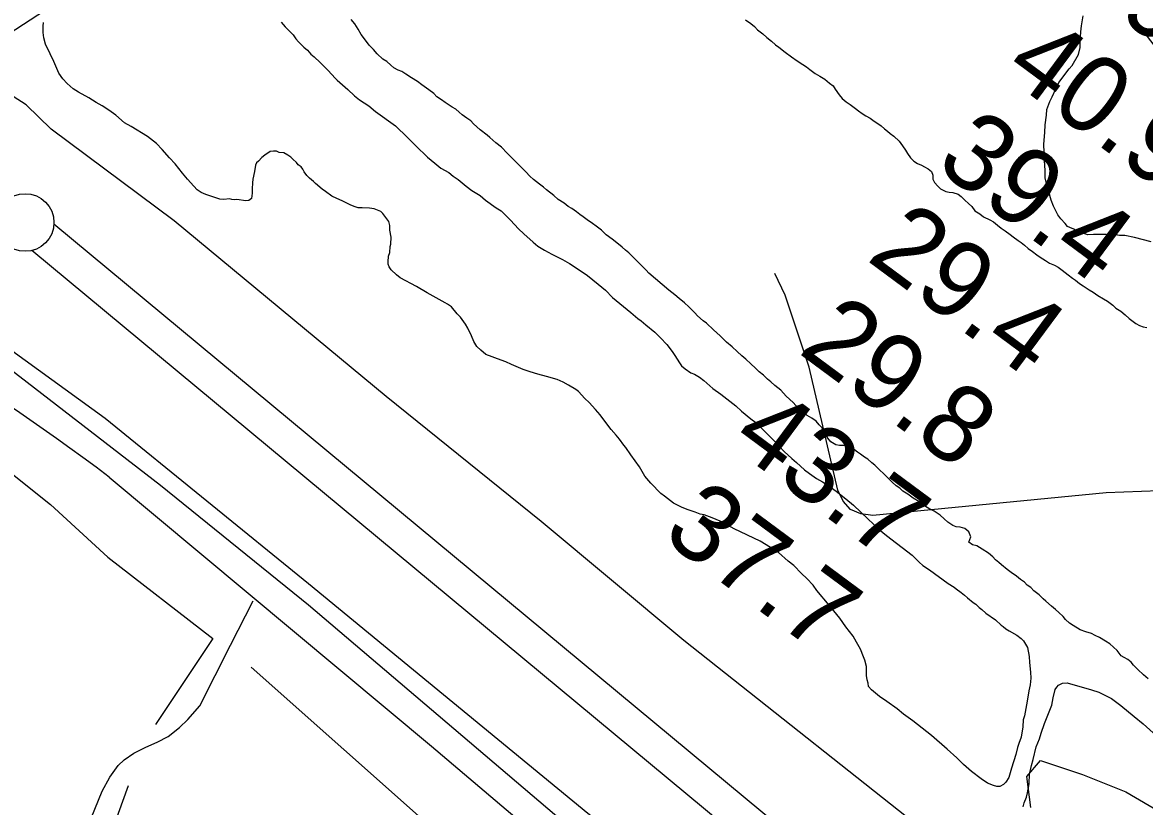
# Model space of a CAD drawing. Extents: x 3245246 to 3283090, y 806824 to 832173.
# Drawn here: x 3265781 to 3266755, y 816858 to 817539 of the extents above; entities that cross this region are included whole.
import ezdxf

# ---------------------------------------------------------------- set-up
doc = ezdxf.new("R2010")
doc.units = 0
for name, color, linetype in [('V-LEVE-TOET', 7, 'Continuous'), ('V-RIVR-RANG', 7, 'Continuous'), ('V-ROAD-CNTR', 7, 'Continuous'), ('V-SITE-VEGE', 7, 'Continuous'), ('V-SURV-LINE', 7, 'Continuous'), ('V-TOPO-MINR', 7, 'Continuous'), ('V-TOPO-SHOR', 7, 'Continuous'), ('V-WETL-SWMP', 7, 'Continuous')]:
    doc.layers.add(name, color=color, linetype=linetype)

msp = doc.modelspace()

# ---------------------------------------------------------------- linework, layer by layer
at = {"layer": 'V-LEVE-TOET'}
for points in [[(3265266.6, 817518.18), (3265282.4, 817506.47), (3265288.12, 817503.09), (3265319.04, 817488.29), (3265418.41, 817440.04), (3265573.04, 817370.26), (3265661.65, 817329.39), (3265694.29, 817310.75), (3265716.85, 817293.91), (3265759.87, 817263.03), (3265852.87, 817195.66), (3266029.41, 817052.26), (3266271.83, 816852.78), (3266348.5, 816792.11), (3266703.1, 816485.35), (3266916.99, 816300.74), (3267173.42, 816090.59), (3267414.13, 815886.7), (3267596.83, 815732.35), (3267840.32, 815535.2)], [(3267782.05, 815826.34), (3267592.24, 815983.46), (3267357.88, 816171.59), (3267158.54, 816338.83), (3266944.92, 816527.16), (3266754.12, 816679.8), (3266584.81, 816820.82), (3266355.18, 817002.82), (3266231.38, 817105.88), (3266096.8, 817214.57), (3265912.65, 817367.07), (3265805.78, 817446.7), (3265784.29, 817467.72), (3265741.94, 817494.76)]]:
    msp.add_lwpolyline(points, dxfattribs=at)
at = {"layer": 'V-ROAD-CNTR'}
for points in [[(3265769.31, 817529.83), (3265849.08, 817581.98), (3265913.61, 817623.94), (3265951.76, 817646.45)], [(3265856.3, 817144.65), (3266136.09, 816911), (3266589.87, 816525.91)], [(3265823.2, 816792.52), (3265837.61, 816840.45), (3265850.14, 816871.98), (3265856.78, 816883.87), (3265864.04, 816894.13), (3265869.3, 816899.14), (3265877.69, 816904.89), (3265888.08, 816910.14), (3265897.96, 816914.39), (3265907.48, 816919.4), (3265917.24, 816927.03), (3265924.5, 816934.03), (3265935.15, 816945.92), (3265961.7, 816998.72), (3265981.19, 817037.09)]]:
    msp.add_lwpolyline(points, dxfattribs=at)
msp.add_arc((3264439.23, 815252.99), 2363.57, 53.16274, 64.13866, dxfattribs=at)
msp.add_spline([(3265843.13, 823432.94), (3265858.98, 823417.12), (3265884.36, 823393.48), (3265921.56, 823385.9), (3265988.57, 823351.07), (3266047.21, 823332.33), (3266110.89, 823317.69), (3266174.63, 823302.49), (3266237.94, 823256.14), (3266318.96, 823213.69), (3266446.25, 823144.04), (3266598.22, 823070.18), (3266698.27, 823024.21), (3266809.76, 822977.55), (3266902.83, 822954.65), (3266981.51, 822929.37), (3267047.02, 822922.93), (3267126.67, 822926.97), (3267196.8, 822934.46), (3267240.76, 822931.16), (3267315.46, 822929.02), (3267389.48, 822902.91), (3267472.52, 822855.33), (3267548.21, 822799.11), (3267673.18, 822703.23), (3267729.53, 822659.19), (3267800.82, 822580.02), (3267841.58, 822514.78), (3267890.36, 822443.64), (3267961.46, 822390.31), (3268026.22, 822347.95), (3268097.47, 822313.66), (3268226.82, 822221.48), (3268328.91, 822136.16), (3268437.97, 822030.19), (3268539.63, 821913.73), (3268611.4, 821855.02), (3268669.68, 821832.99), (3268741.62, 821835.21), (3268780.98, 821862.31), (3268824.18, 821916.6), (3268873.06, 822006.27), (3268932.52, 822098.07), (3268972.12, 822145.49), (3269019.4, 822162.03), (3269055.98, 822158.33), (3269086.75, 822138.72), (3269215.73, 821995.56), (3269467.12, 821682.49), (3269665.02, 821425.34), (3269890.24, 821132.34), (3269935.57, 821060.84), (3269937.76, 820947.01), (3269911.92, 820878.37), (3269882.42, 820803.43), (3269850.37, 820754.68), (3269820.83, 820702.94), (3269847.45, 820661.45), (3269995.31, 820504.9), (3270135.08, 820342.32), (3270215.8, 820249.25), (3270280.88, 820161.54), (3270409.84, 819983.24), (3270585.16, 819734.7), (3270723.07, 819531.19), (3270847.77, 819342.24), (3270941.21, 819194.89), (3271024.16, 819065.03), (3271103.72, 818955.95), (3271217.86, 818809.2), (3271322.11, 818665.04), (3271450.94, 818481.15), (3271547.8, 818329.85), (3271656.16, 818158.96), (3271778.9, 817965.4), (3271939.04, 817707.54), (3272036.56, 817466.51), (3272126.72, 817285.29), (3272211.94, 817051.13), (3272318, 816867.47), (3272429.35, 816683.19), (3272508.65, 816556.22), (3272571.56, 816398.68), (3272670.41, 816197), (3272779.92, 816022.86), (3272872.13, 815803.22), (3272964.65, 815556.57)], degree=3, dxfattribs=at)
at = {"layer": 'V-SITE-VEGE'}
for p, q in [((3266700.41, 817536.37), (3266701.85, 817545.07)), ((3266699.29, 817522.79), (3266700.04, 817531.15)), ((3266700.04, 817531.15), (3266700.41, 817536.37)), ((3266699.27, 817517.56), (3266699.29, 817522.79)), ((3266692.57, 817501.93), (3266697.84, 817511.65)), ((3266697.84, 817511.65), (3266699.27, 817517.56)), ((3266689.76, 817499.15), (3266692.57, 817501.93)), ((3266681, 817487.35), (3266689.76, 817499.15)), ((3266678.18, 817481.8), (3266681, 817487.35)), ((3266672.9, 817470.68), (3266675.01, 817474.85)), ((3266675.01, 817474.85), (3266678.18, 817481.8)), ((3266670.04, 817458.85), (3266670.42, 817463.72)), ((3266670.42, 817463.72), (3266672.9, 817470.68)), ((3266668.96, 817450.5), (3266670.04, 817458.85)), ((3266667.82, 817433.78), (3266668.57, 817443.88)), ((3266668.57, 817443.88), (3266668.96, 817450.5)), ((3266668.44, 817419.5), (3266667.82, 817433.78)), ((3266669.09, 817410.79), (3266668.44, 817419.5)), ((3266669.06, 817404.52), (3266669.09, 817410.79)), ((3266670.08, 817399.64), (3266669.06, 817404.52)), ((3266674.18, 817384.98), (3266670.08, 817399.64)), ((3266676.25, 817379.75), (3266674.18, 817384.98)), ((3266680.04, 817372.41), (3266676.25, 817379.75)), ((3266682.46, 817368.92), (3266680.04, 817372.41)), ((3266686.27, 817364.72), (3266682.46, 817368.92)), ((3266688.34, 817362.27), (3266686.27, 817364.72)), ((3266690.43, 817361.21), (3266688.34, 817362.27)), ((3266693.9, 817359.8), (3266690.43, 817361.21)), ((3266695.64, 817358.75), (3266693.9, 817359.8)), ((3266699.12, 817357.34), (3266695.64, 817358.75)), ((3266703.29, 817355.92), (3266699.12, 817357.34)), ((3266706.07, 817354.86), (3266703.29, 817355.92)), ((3266710.95, 817355.18), (3266706.07, 817354.86)), ((3266713.04, 817355.17), (3266710.95, 817355.18)), ((3266717.57, 817355.15), (3266713.04, 817355.17)), ((3266722.09, 817355.13), (3266717.57, 817355.15)), ((3266728.02, 817355.09), (3266722.09, 817355.13)), ((3266730.11, 817355.08), (3266728.02, 817355.09)), ((3266733.58, 817354.37), (3266730.11, 817355.08)), ((3266738.11, 817354.34), (3266733.58, 817354.37)), ((3266746.46, 817352.56), (3266738.11, 817354.34)), ((3266761.07, 817348.99), (3266746.46, 817352.56))]:
    msp.add_line(p, q, dxfattribs=at)
for points in [[(3265947.24, 817387.79), (3265940.28, 817389.91), (3265936.11, 817391.68), (3265932.64, 817394.13), (3265929.87, 817397.28), (3265924.33, 817403.23), (3265919.83, 817408.48), (3265913.6, 817416.53), (3265908.75, 817421.78), (3265902.17, 817429.13), (3265897.33, 817434.38), (3265889.7, 817440.34), (3265875.46, 817449.12), (3265869.56, 817452.29), (3265861.93, 817458.95), (3265856.03, 817463.16), (3265850.12, 817467.02), (3265844.92, 817469.83), (3265838.67, 817474.05), (3265829.64, 817478.97), (3265825.12, 817481.78), (3265819.92, 817486.34), (3265816.11, 817490.54), (3265812.66, 817495.43), (3265808.18, 817505.56), (3265805.08, 817512.19), (3265800.95, 817520.57), (3265799.58, 817526.15), (3265798.91, 817530.69), (3265798.94, 817536.26), (3265799.3, 817539.39)], [(3266005.52, 817539.7), (3266008.98, 817535.5), (3266015.91, 817528.49), (3266018.33, 817525), (3266020.75, 817522.55), (3266025.26, 817517.99), (3266028.38, 817515.19), (3266031.49, 817511.69), (3266034.27, 817509.59), (3266039.47, 817504.68), (3266046.4, 817497.68), (3266052.63, 817491.03), (3266054.36, 817489.28), (3266063.38, 817481.22), (3266069.27, 817475.61), (3266073.78, 817472.11), (3266081.76, 817466.84), (3266087.66, 817461.93), (3266105.01, 817449.65), (3266115.41, 817439.49), (3266122.68, 817432.14), (3266132.73, 817422.33), (3266138.97, 817417.08), (3266144.18, 817412.87), (3266151.12, 817409), (3266154.94, 817405.84), (3266159.45, 817403.03), (3266166.38, 817397.08), (3266171.24, 817393.57), (3266178.53, 817389), (3266183.04, 817385.14), (3266192.41, 817378.47), (3266196.58, 817375.67), (3266201.08, 817371.46), (3266204.89, 817367.61), (3266211.82, 817360.26), (3266216.32, 817355.71), (3266224.3, 817348.7), (3266228.46, 817345.19), (3266234.37, 817341.68), (3266240.62, 817338.16), (3266250, 817333.58), (3266255.9, 817330.07), (3266265.27, 817324.1), (3266271.52, 817319.54), (3266280.88, 817312.17), (3266287.13, 817306.92), (3266293.36, 817300.61), (3266309.32, 817287.64), (3266315.21, 817282.39), (3266318.33, 817280.28), (3266322.15, 817276.78), (3266330.12, 817270.47), (3266334.98, 817265.56), (3266340.52, 817259.61), (3266345.01, 817253.66), (3266347.44, 817250.17), (3266351.58, 817243.88), (3266353.31, 817241.08), (3266356.43, 817238.63), (3266361.29, 817235.12), (3266364.42, 817234.05), (3266368.93, 817231.24), (3266372.75, 817228.44), (3266380.37, 817221.43), (3266387.31, 817216.52), (3266400.5, 817206.35), (3266405.35, 817201.79), (3266413.33, 817195.13), (3266417.84, 817191.97), (3266421.3, 817188.47), (3266426.15, 817183.57), (3266431.35, 817178.32), (3266437.93, 817171.32), (3266442.44, 817166.76), (3266449.02, 817160.81), (3266453.18, 817157.3), (3266460.12, 817151), (3266464.28, 817147.84), (3266470.52, 817143.28), (3266475.73, 817140.46), (3266482.33, 817136.25), (3266487.54, 817132.39), (3266495.86, 817125.73), (3266502.45, 817120.12), (3266514.93, 817108.21)], [(3266304.87, 817170.28), (3266303.14, 817172.38), (3266299.33, 817177.62), (3266296.56, 817181.12), (3266292.06, 817186.02), (3266288.25, 817190.92), (3266282.72, 817198.61), (3266278.57, 817203.16), (3266273.02, 817209.46), (3266269.21, 817212.96), (3266263.67, 817218.91), (3266261.59, 817220.67), (3266254.99, 817224.53), (3266250.48, 817226.99), (3266245.26, 817229.46), (3266235.87, 817231.95), (3266228.57, 817234.08), (3266221.96, 817235.85), (3266215.7, 817237.98), (3266205.62, 817242.21), (3266200.76, 817244.67), (3266196.59, 817246.09), (3266183.38, 817251.04), (3266178.87, 817254.89), (3266175.4, 817258.05), (3266172.99, 817262.24), (3266170.92, 817267.12), (3266167.82, 817273.76), (3266165.75, 817277.26), (3266161.26, 817283.55), (3266158.48, 817286.35), (3266153.64, 817292.3), (3266150.17, 817294.75), (3266148.08, 817295.81), (3266140.1, 817300.38), (3266132.46, 817304.6), (3266123.08, 817310.22), (3266108.84, 817317.61), (3266105.72, 817320.07), (3266101.21, 817324.62), (3266099.48, 817327.07), (3266098.45, 817329.51), (3266098.46, 817331.6), (3266098.84, 817336.47), (3266099.9, 817339.6), (3266100.27, 817344.83), (3266100.98, 817346.91), (3266101.01, 817352.83), (3266100, 817359.11), (3266100.02, 817362.94), (3266099, 817366.43), (3266093.81, 817373.43), (3266092.08, 817375.18), (3266086.52, 817377.64), (3266082.34, 817378.01), (3266076.07, 817378.4), (3266072.58, 817378.42), (3266069.11, 817379.48), (3266065.63, 817380.89), (3266058.69, 817384.41), (3266053.82, 817386.52), (3266049.65, 817388.64), (3266044.1, 817392.5), (3266041.32, 817394.6), (3266035.43, 817399.51), (3266033.7, 817401.26), (3266030.23, 817404.07), (3266027.8, 817406.52), (3266025.73, 817409.66), (3266024.35, 817412.11), (3266022.96, 817413.86), (3266020.53, 817415.61), (3266018.81, 817417.71), (3266015.68, 817420.52), (3266013.95, 817422.26), (3266011.52, 817424.02), (3266008.05, 817426.13), (3266003.87, 817426.5), (3266001.44, 817427.56), (3265999, 817427.57), (3265996.21, 817427.23), (3265991.32, 817424.12), (3265988.87, 817422.05), (3265986.07, 817418.93), (3265984.32, 817417.55), (3265983.26, 817415.46), (3265982.54, 817409.89), (3265981.11, 817403.28), (3265980.74, 817400.15), (3265980.37, 817394.93), (3265980.35, 817391.09), (3265979.98, 817386.57), (3265977.53, 817384.84), (3265975.09, 817384.5), (3265967.08, 817385.59), (3265964.99, 817385.25), (3265962.9, 817385.61), (3265960.82, 817386.32), (3265955.94, 817385.65), (3265952.45, 817386.02), (3265947.24, 817387.79)], [(3266514.93, 817108.21), (3266524.98, 817099.1), (3266531.22, 817093.84), (3266553.42, 817076.66), (3266559.66, 817070.7), (3266562.78, 817067.9), (3266568.68, 817064.04), (3266584.64, 817052.11), (3266589.85, 817048.95), (3266591.58, 817047.54), (3266596.1, 817044.39), (3266598.87, 817041.93), (3266601.65, 817039.83), (3266606.5, 817035.62), (3266608.93, 817034.21), (3266611.7, 817031.41), (3266614.13, 817029.66), (3266617.6, 817026.51), (3266625.93, 817020.54), (3266630.78, 817015.99), (3266632.52, 817014.93), (3266634.94, 817012.83), (3266637.72, 817011.07), (3266644.32, 817007.21), (3266648.14, 817004.4), (3266650.21, 817002.3), (3266653.67, 816996.71), (3266655.02, 816988.69), (3266655.34, 816983.46), (3266656.34, 816975.1), (3266656.66, 816969.87), (3266655.93, 816964.3), (3266654.86, 816959.08), (3266653.42, 816950.03), (3266650.91, 816937.16), (3266649.85, 816933.68), (3266649.47, 816927.76), (3266648.03, 816918.71), (3266646.26, 816913.15), (3266644.85, 816909.67), (3266643.42, 816903.76), (3266639.88, 816891.93), (3266639.17, 816889.85), (3266637.4, 816883.59), (3266634.94, 816879.77), (3266632.83, 816877.69), (3266629.69, 816875.97), (3266626.9, 816875.98), (3266624.12, 816876.69), (3266618.91, 816878.81), (3266613.35, 816882.67), (3266605.03, 816888.98), (3266598.09, 816894.94), (3266592.2, 816900.89), (3266583.88, 816908.25), (3266570.36, 816920.17), (3266554.06, 816932.79), (3266546.08, 816938.76), (3266540.53, 816943.31), (3266531.5, 816949.63), (3266525.26, 816954.19), (3266518.32, 816959.81), (3266515.55, 816962.6), (3266515.22, 816965.74), (3266514.54, 816968.53), (3266513.86, 816972.37), (3266513.9, 816980.03), (3266512.54, 816985.61), (3266511.16, 816988.41), (3266508.75, 816995.04), (3266505.3, 817001.32), (3266502.2, 817006.57), (3266495.97, 817014.61), (3266490.78, 817021.95), (3266481.44, 817033.5), (3266470.71, 817046.09), (3266467.6, 817050.64), (3266462.06, 817056.59), (3266457.55, 817060.79), (3266450.62, 817067.8), (3266445.76, 817071.65), (3266437.44, 817079.01), (3266430.5, 817083.58), (3266421.47, 817088.85), (3266398.89, 817099.77), (3266386.73, 817106.45), (3266379.78, 817109.27), (3266372.83, 817111.75), (3266369.35, 817112.46), (3266365.18, 817114.23), (3266358.22, 817116.35), (3266353.36, 817118.47), (3266346.41, 817121.99), (3266338.43, 817127.95), (3266335.31, 817130.41), (3266326.65, 817139.16), (3266321.45, 817145.46), (3266319.04, 817149.3), (3266316.62, 817153.5), (3266309.36, 817163.98), (3266304.87, 817170.28)], [(3266649.98, 816858.12), (3266650.62, 816861.84), (3266652.71, 816866.72), (3266653.73, 816870.45), (3266654.99, 816878.26), (3266655.5, 816886.79), (3266656.49, 816891.64), (3266657.16, 816894.25), (3266658.5, 816899.47), (3266661.17, 816910.28), (3266663.94, 816917.4), (3266665.66, 816922.26), (3266668.4, 816930.48), (3266670.83, 816936.47), (3266674.64, 816946.58), (3266675.95, 816952.91), (3266677.61, 816959.99), (3266679.03, 816962.25), (3266680.47, 816963.77), (3266684.12, 816965.72), (3266688.19, 816965.83), (3266709.1, 816959.73), (3266715.45, 816957.68), (3266726.7, 816952.43), (3266734.65, 816946.34), (3266746.39, 816936.66), (3266753.97, 816930.2), (3266765.74, 816919.77)]]:
    msp.add_lwpolyline(points, dxfattribs=at)
at = {"layer": 'V-SURV-LINE'}
for points in [[(3265808.3, 817364.46), (3267513.6, 815948.39)], [(3267494.44, 815925.31), (3265789.14, 817341.37)]]:
    msp.add_lwpolyline(points, dxfattribs=at)
msp.add_circle((3265783.36, 817365.67), 25, dxfattribs=at)
at = {"layer": 'V-TOPO-MINR'}
for points in [[(3266696.96, 817631.64), (3266751.74, 817534.73), (3266766.1, 817515.86)], [(3266783.17, 817133.16), (3266721.83, 817130.98), (3266519.47, 817111.22), (3266508.95, 817112.68), (3266500.08, 817116.44), (3266493.68, 817123.64), (3266488.93, 817133.14), (3266464.04, 817240.12), (3266443.23, 817302.5), (3266434.27, 817321.39)]]:
    msp.add_lwpolyline(points, dxfattribs=at)
at = {"layer": 'V-TOPO-SHOR'}
msp.add_line((3265979.56, 816979.44), (3266181.8, 816799.96), dxfattribs=at)
for points in [[(3266236.03, 817393.92), (3266233.26, 817396.37), (3266229.79, 817398.83), (3266227.36, 817400.93), (3266224.59, 817403.04), (3266221.47, 817405.84), (3266218, 817409.69), (3266212.11, 817415.64), (3266206.92, 817420.9), (3266204.49, 817423.35), (3266201.72, 817425.8), (3266196.87, 817431.05), (3266192.01, 817434.91), (3266186.81, 817439.46), (3266184.39, 817441.57), (3266178.49, 817446.12), (3266172.59, 817451.38), (3266170.17, 817453.83), (3266166.7, 817456.29), (3266162.88, 817459.09), (3266160.11, 817461.55), (3266157.33, 817464), (3266154.21, 817465.76), (3266150.74, 817468.22), (3266147.96, 817469.97), (3266144.84, 817472.08), (3266140.67, 817474.89), (3266138.25, 817477.69), (3266133.74, 817480.85), (3266127.84, 817485.06), (3266124.02, 817488.21), (3266118.81, 817491.38), (3266113.96, 817494.54), (3266110.48, 817496.65), (3266107.35, 817498.05), (3266103.53, 817499.82), (3266100.76, 817502.27), (3266097.29, 817505.42), (3266093.82, 817507.53), (3266088.97, 817512.08), (3266085.85, 817515.93), (3266082.04, 817519.78), (3266077.89, 817525.03), (3266075.12, 817528.88), (3266072.36, 817533.42), (3266069.6, 817538.31), (3266066.48, 817541.81)], [(3266408.89, 817541.74), (3266413.4, 817538.58), (3266416.52, 817535.78), (3266419.29, 817532.98), (3266423.8, 817529.47), (3266427.27, 817526.32), (3266431.43, 817523.16), (3266434.9, 817520.01), (3266437.67, 817517.9), (3266443.23, 817513.69), (3266448.78, 817509.48), (3266453.63, 817505.98), (3266458.5, 817502.81), (3266461.62, 817500.71), (3266464.74, 817498.6), (3266469.25, 817495.09), (3266473.42, 817492.64), (3266477.58, 817490.17), (3266481.75, 817486.67), (3266484.87, 817484.21), (3266486.6, 817481.42), (3266490.05, 817476.52), (3266492.82, 817473.37), (3266496.29, 817470.57), (3266499.76, 817468.11), (3266504.27, 817464.6), (3266507.05, 817462.5), (3266510.17, 817460.39), (3266513.29, 817458.29), (3266517.12, 817456.18), (3266520.58, 817453.72), (3266523.71, 817451.61), (3266526.49, 817449.51), (3266529.61, 817447.06), (3266532.03, 817444.95), (3266534.46, 817442.85), (3266537.59, 817440.74), (3266542.09, 817436.19), (3266545.2, 817432.34), (3266547.62, 817428.5), (3266549.35, 817425.7), (3266552.11, 817421.86), (3266554.89, 817419.05), (3266558.01, 817416.95), (3266561.49, 817415.54), (3266564.27, 817414.13), (3266567.39, 817412.37), (3266570.16, 817409.92), (3266571.54, 817406.78), (3266571.52, 817403.29), (3266572.9, 817400.5), (3266575.67, 817397.35), (3266578.1, 817394.9), (3266582.61, 817392.43), (3266585.74, 817392.07), (3266588.88, 817391.71), (3266593.4, 817390.29), (3266596.18, 817388.18), (3266599.29, 817385.03), (3266602.41, 817382.23), (3266605.18, 817379.43), (3266607.95, 817375.93), (3266612.12, 817373.12), (3266615.59, 817370.66), (3266620.8, 817367.85), (3266624.27, 817366.09), (3266627.74, 817363.29), (3266630.86, 817360.83), (3266634.33, 817358.37), (3266638.5, 817355.22), (3266641.27, 817353.11), (3266645.43, 817349.96), (3266648.21, 817348.2), (3266650.99, 817346.09), (3266654.1, 817342.94), (3266657.92, 817340.48), (3266661.74, 817337.68), (3266664.52, 817335.57), (3266669.38, 817332.76), (3266672.85, 817330.3), (3266677.02, 817328.54), (3266680.15, 817326.78), (3266683.61, 817324.32), (3266688.82, 817320.12), (3266692.63, 817317.31), (3266695.41, 817315.56), (3266698.88, 817312.75), (3266702, 817310.64), (3266707.21, 817307.13), (3266710.68, 817305.02), (3266714.85, 817302.22), (3266719.71, 817299.4), (3266723.18, 817297.3)], [(3266303.3, 816800.42), (3266029.39, 817033.38), (3265900.77, 817137.2), (3265755.54, 817249.33), (3265622.76, 817332.4), (3265473.36, 817394.73), (3265307.38, 817490.27)], [(3265340.54, 817386.48), (3265589.53, 817266.01), (3265701.57, 817203.7), (3265805.3, 817120.64), (3265855.08, 817074.96), (3265946.37, 817004.36), (3265896.53, 816929.67)], [(3266609.69, 817084.79), (3266605.86, 817085.85), (3266602.74, 817087.96), (3266604.5, 817092.83), (3266602.79, 817097.02), (3266599.32, 817099.82), (3266595.15, 817101.23), (3266591.66, 817101.26), (3266588.88, 817102.66), (3266584.37, 817105.47), (3266581.25, 817108.28), (3266577.78, 817111.43), (3266572.58, 817114.94), (3266568.06, 817117.4), (3266563.54, 817119.86), (3266559.38, 817123.37), (3266554.52, 817126.18), (3266549.66, 817129.69), (3266545.5, 817132.5), (3266542.72, 817134.95), (3266539.6, 817137.06), (3266536.13, 817140.21), (3266533.36, 817143.02), (3266528.51, 817147.57), (3266525.39, 817150.72), (3266521.23, 817154.92), (3266518.46, 817157.03), (3266514.99, 817160.18), (3266512.21, 817161.94), (3266508.74, 817164.39), (3266505.97, 817166.15), (3266503.54, 817168.25), (3266501.11, 817170.35), (3266497.29, 817171.77), (3266493.81, 817172.13), (3266490.32, 817172.15), (3266487.19, 817172.52), (3266483.03, 817175.33), (3266480.26, 817178.48), (3266478.53, 817181.27), (3266477.15, 817184.42), (3266475.43, 817187.21), (3266472.65, 817190.01), (3266470.23, 817193.16), (3266466.41, 817195.62), (3266462.25, 817198.08), (3266459.82, 817200.53), (3266455.66, 817203.69), (3266452.54, 817206.84), (3266450.11, 817209.29), (3266444.22, 817214.89), (3266439.37, 817220.14), (3266434.17, 817224), (3266430.7, 817227.16), (3266427.93, 817229.61), (3266424.46, 817233.11), (3266420.65, 817235.92), (3266417.53, 817239.07), (3266413.37, 817242.92), (3266409.21, 817247.12), (3266405.74, 817249.93), (3266401.58, 817253.78), (3266397.08, 817257.64), (3266392.22, 817261.84), (3266386.68, 817267.1), (3266381.13, 817272.35), (3266374.89, 817278.31), (3266372.12, 817280.41), (3266367.26, 817284.62), (3266364.84, 817287.07), (3266359.64, 817292.32), (3266355.83, 817295.82), (3266351.32, 817299.68), (3266347.5, 817302.83), (3266342.3, 817307.04), (3266336.41, 817311.95), (3266330.51, 817316.86), (3266324.96, 817321.76), (3266322.54, 817324.22), (3266318.73, 817328.07), (3266315.96, 817330.87), (3266311.8, 817335.07), (3266307.64, 817339.27), (3266304.52, 817341.73), (3266301.74, 817344.18), (3266298.62, 817346.98), (3266293.07, 817351.19), (3266287.87, 817355.05), (3266283.71, 817358.91), (3266279.2, 817362.41), (3266276.08, 817364.87), (3266271.22, 817368.03), (3266267.75, 817370.48), (3266264.83, 817372.52), (3266262.06, 817374.97), (3266257.89, 817377.78), (3266254.77, 817379.54), (3266251.3, 817382.34), (3266246.09, 817385.51), (3266242.28, 817389.01), (3266236.03, 817393.92)], [(3266723.18, 817297.3), (3266727.69, 817293.79), (3266730.46, 817291.33), (3266734.63, 817288.53), (3266738.44, 817285.37), (3266741.91, 817282.22), (3266747.81, 817278.01), (3266750.94, 817276.25), (3266754.06, 817275.19), (3266757.2, 817274.47)], [(3266758.51, 816969.4), (3266754.35, 816972.91), (3266749.49, 816977.46), (3266745.68, 816981.31), (3266743.61, 816983.76), (3266740.83, 816986.21), (3266737.71, 816987.97), (3266734.93, 816989.38), (3266731.47, 816993.93), (3266725.23, 816999.88), (3266721.41, 817001.99), (3266716.2, 817005.15), (3266712.38, 817006.92), (3266709.25, 817008.67), (3266704.39, 817010.09), (3266699.52, 817011.86), (3266693.27, 817015.72), (3266690.14, 817017.83), (3266686.68, 817020.98), (3266684.6, 817023.43), (3266680.79, 817026.94), (3266678.02, 817029.74), (3266674.55, 817032.54), (3266669.69, 817036.75), (3266667.27, 817038.85), (3266663.8, 817042.35), (3266659.29, 817045.86), (3266656.52, 817048.66), (3266653.4, 817050.77), (3266650.97, 817053.22), (3266647.5, 817055.68), (3266644.03, 817058.48), (3266639.52, 817061.64), (3266636.05, 817064.45), (3266631.2, 817068.3), (3266628.77, 817070.41), (3266626, 817072.86), (3266623.57, 817075.31), (3266619.75, 817078.47), (3266614.2, 817081.98), (3266609.69, 817084.79)], [(3265829.56, 816756.78), (3265849.4, 816810.93), (3265873.11, 816876.66)]]:
    msp.add_lwpolyline(points, dxfattribs=at)
at = {"layer": 'V-WETL-SWMP'}
msp.add_lwpolyline([(3266656.67, 816857.56), (3266652.98, 816884.5), (3266664.82, 816898.53), (3266701.45, 816886.18), (3266738.9, 816871.26), (3266779.54, 816847.54)], dxfattribs=at)

# ---------------------------------------------------------------- texts
at = {"layer": 'V-RIVR-RANG'}
for s, p in [('39.5', (3266690.68, 817575.18)), ('40.9', (3266631.15, 817494.83)), ('39.4', (3266572.05, 817414.16)), ('29.4', (3266512.73, 817333.66)), ('29.8', (3266453.41, 817253.15)), ('43.7', (3266394.1, 817172.64)), ('37.7', (3266334.78, 817092.13))]:
    msp.add_text(s, height=67, rotation=323.47833, dxfattribs=at).set_placement(p)

doc.saveas('drawing.dxf')
